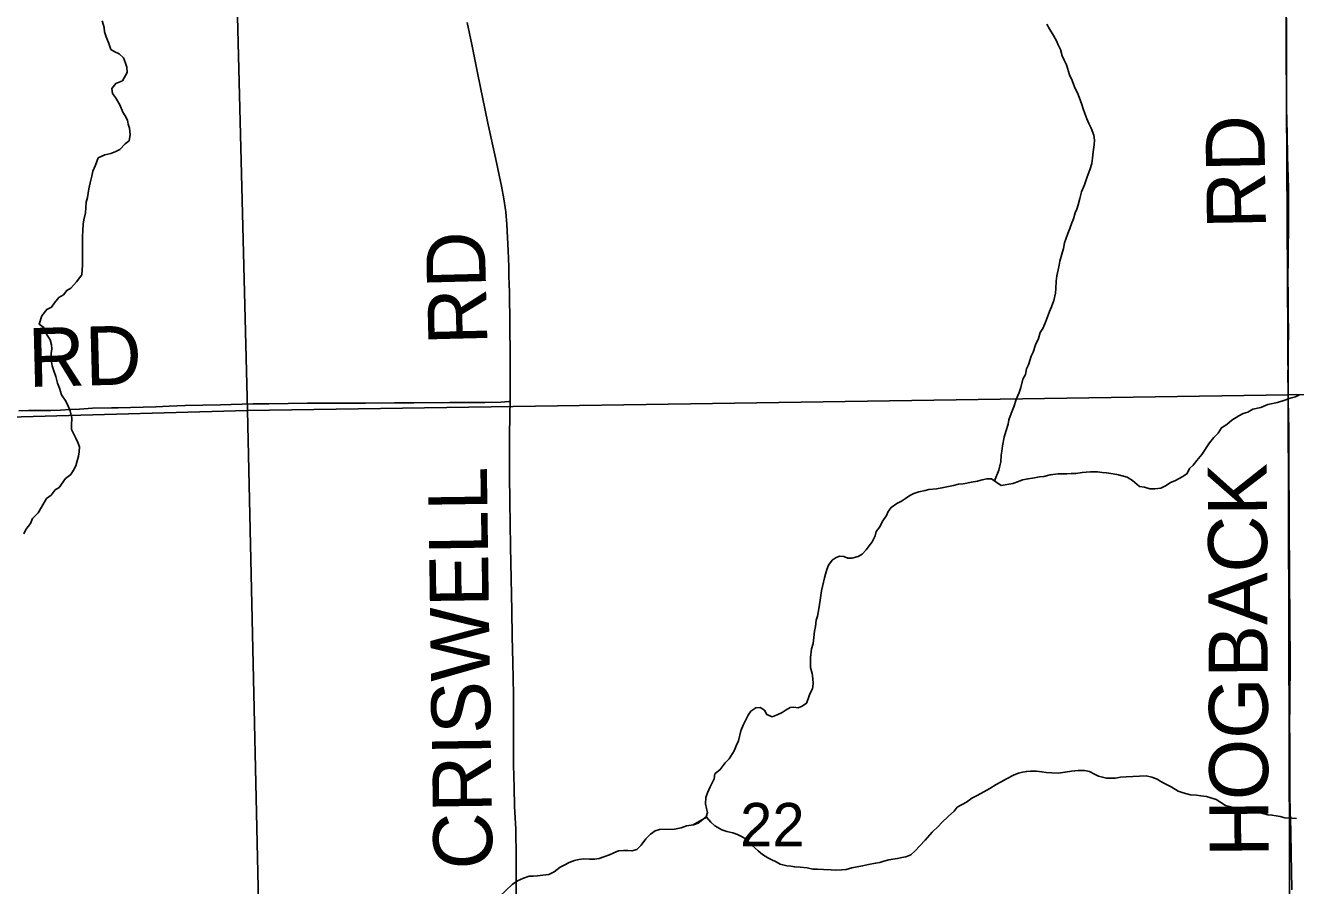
# Model space of a CAD drawing. Extents: x 1985906 to 2360102, y 891258 to 1222054.
# Drawn here: x 2155290 to 2161758, y 975397 to 979779 of the extents above; entities that cross this region are included whole.
import ezdxf

# ---------------------------------------------------------------- set-up
doc = ezdxf.new("R2010")
doc.units = 0
for name, color, linetype in [('GM_X_County_Road', 7, 'Continuous'), ('GM_X_County_Road_Text', 7, 'Continuous'), ('GM_X_Minor_River', 7, 'Continuous'), ('GM_X_Section', 7, 'Continuous'), ('GM_X_Section_Text', 7, 'Continuous'), ('GM_X_Township_Road', 7, 'Continuous'), ('GM_X_Township_Road_Text', 7, 'Continuous')]:
    doc.layers.add(name, color=color, linetype=linetype)

msp = doc.modelspace()

# ---------------------------------------------------------------- linework, layer by layer
at = {"layer": 'GM_X_County_Road'}
for points in [[(2157757.5, 977862.8), (2157759, 977912.1), (2157759, 978092.5), (2157754, 978420.3), (2157751.3, 978502.2), (2157751.1, 978551.4), (2157748.2, 978633.3), (2157741.3, 978764.4), (2157735.5, 978830), (2157726.6, 978895.3), (2157714, 978959.8), (2157682.7, 979104.1), (2157644.8, 979280.5), (2157592.1, 979537.5), (2157562.4, 979682.1), (2157538.6, 979794.4)], [(2157791, 975182.1), (2157789.8, 975258.5), (2157789, 975406.1), (2157788.7, 975459.6), (2157788.3, 975537.7), (2157786.8, 975684.9), (2157780.8, 975799.3), (2157777.8, 975897.2), (2157776, 976011.4), (2157776, 976158.7), (2157774.5, 976370.8), (2157771.4, 976533.8), (2157768.9, 976666), (2157766, 976797.2), (2157759.7, 977125.2), (2157756.2, 977354.8), (2157755.5, 977486), (2157754.4, 977682.7), (2157755.9, 977797.5), (2157757.5, 977862.8)]]:
    msp.add_lwpolyline(points, dxfattribs=at)
at = {"layer": 'GM_X_Minor_River'}
for points in [[(2155281, 977189.4), (2155292.8, 977211.5), (2155316.6, 977241.8), (2155326.4, 977267.9), (2155354.2, 977296.2), (2155372, 977324.4), (2155397.6, 977368.7), (2155421.5, 977386.8), (2155441.2, 977413), (2155461.1, 977425.2), (2155494.8, 977471.5), (2155520.6, 977491.8), (2155534.4, 977513.9), (2155546.3, 977536), (2155554.1, 977560.2), (2155559.9, 977584.3), (2155563.8, 977606.4), (2155565.6, 977632.5), (2155557.4, 977654.5), (2155547.3, 977676.6), (2155525, 977720.6), (2155524.8, 977742.7), (2155526.6, 977778.8), (2155518.3, 977814.9), (2155508.1, 977838.9), (2155496, 977865), (2155473.8, 977897), (2155463.5, 977931), (2155453.4, 977957.1), (2155445.1, 977991.2), (2155432.9, 978025.2), (2155426.8, 978045.2), (2155422.6, 978065.3), (2155420.5, 978085.4), (2155420.3, 978107.4), (2155424.2, 978131.5), (2155422, 978151.6), (2155415.8, 978177.7), (2155397.7, 978205.7), (2155383.4, 978239.7), (2155359.3, 978257.7), (2155373, 978299.9), (2155398.8, 978332.1), (2155422.6, 978344.3), (2155438.5, 978366.5), (2155460.3, 978392.7), (2155484.1, 978406.9), (2155500, 978429), (2155521.9, 978441.2), (2155549.6, 978473.4), (2155577.3, 978507.7), (2155581, 978557.9), (2155579.9, 978704.4), (2155581.7, 978734.6), (2155583.5, 978766.7), (2155587.3, 978788.8), (2155595.1, 978825), (2155598.7, 978879.2), (2155606.5, 978903.3), (2155612.2, 978947.5), (2155619.9, 978977.6), (2155627.7, 979011.8), (2155633.5, 979035.9), (2155647.3, 979068.1), (2155661, 979104.3), (2155694.9, 979120.6), (2155724.8, 979126.7), (2155750.7, 979136.9), (2155770.6, 979147.1), (2155798.4, 979175.3), (2155818.2, 979191.5), (2155824, 979223.6), (2155819.8, 979255.7), (2155813.6, 979275.8), (2155809.5, 979295.8), (2155797.3, 979317.8), (2155785.2, 979337.8), (2155771, 979373.9), (2155748.7, 979411.9), (2155732.6, 979431.9), (2155730.4, 979458), (2155750.2, 979484.2), (2155784.1, 979496.4), (2155807.8, 979538.7), (2155805.6, 979566.8), (2155799.4, 979586.8), (2155789.2, 979614.8), (2155767.1, 979634.8), (2155745.1, 979644.7), (2155725, 979656.7), (2155714.8, 979686.7), (2155700.6, 979720.8), (2155692.4, 979746.8), (2155690.2, 979768.9), (2155680, 979802.9)], [(2160224, 977459.6), (2160245.6, 977512.8), (2160251.4, 977534.9), (2160257.3, 977555.1), (2160259, 977589.2), (2160260.9, 977609.3), (2160264.7, 977637.4), (2160274.3, 977681.6), (2160282.1, 977709.8), (2160293.9, 977747.9), (2160297.7, 977770), (2160309.4, 977802.2), (2160323.2, 977836.4), (2160334.9, 977872.6), (2160350.6, 977908.8), (2160358.5, 977935), (2160368.1, 977977.2), (2160382, 978001.3), (2160387.8, 978029.5), (2160397.6, 978049.6), (2160411.3, 978093.8), (2160421.1, 978113.9), (2160432.8, 978152.1), (2160448.6, 978184.3), (2160456.4, 978214.5), (2160470.2, 978234.6), (2160480, 978258.8), (2160491.8, 978288.9), (2160503.6, 978321.1), (2160515.4, 978345.3), (2160527.1, 978377.5), (2160534.9, 978415.6), (2160536.7, 978439.7), (2160538.4, 978475.9), (2160542.2, 978504), (2160548, 978534.1), (2160553.8, 978558.2), (2160557.7, 978578.3), (2160567.4, 978614.5), (2160575.2, 978642.7), (2160581, 978670.8), (2160588.8, 978694.9), (2160598.6, 978719.1), (2160608.4, 978745.2), (2160618.2, 978773.4), (2160626.1, 978793.5), (2160635.9, 978823.7), (2160643.7, 978843.8), (2160649.6, 978865.9), (2160659.3, 978898), (2160667.1, 978932.2), (2160682.8, 978966.4), (2160696.5, 979008.6), (2160710.2, 979042.8), (2160720, 979075), (2160723.8, 979103.1), (2160727.6, 979135.3), (2160731.3, 979171.4), (2160733.1, 979195.5), (2160731, 979219.6), (2160716.7, 979255.6), (2160704.6, 979279.7), (2160694.4, 979303.7), (2160684.2, 979329.7), (2160676.1, 979353.8), (2160669.9, 979375.8), (2160661.8, 979395.9), (2160649.6, 979427.9), (2160631.3, 979465.9), (2160619.1, 979498), (2160606.9, 979528), (2160590.6, 979578.1), (2160578.4, 979602.2), (2160568.3, 979624.2), (2160560, 979656.3), (2160547.9, 979680.3), (2160539.8, 979700.3), (2160525.6, 979728.3), (2160505.4, 979758.3), (2160491.2, 979786.4)], [(2160475.5, 977481.9), (2160507.5, 977490.2), (2160549.4, 977494.4), (2160593.3, 977494.6), (2160615.3, 977496.7), (2160639.3, 977496.9), (2160671.2, 977501), (2160691.2, 977503.2), (2160713.1, 977505.3), (2160749.1, 977505.5), (2160773.1, 977501.6), (2160795.1, 977499.7), (2160829.1, 977493.9), (2160855.1, 977490), (2160899.1, 977478.2), (2160927.2, 977460.2), (2160963.4, 977430.3), (2160987.4, 977426.4), (2161015.4, 977418.6), (2161041.4, 977418.7), (2161071.4, 977420.9), (2161099.2, 977435.1), (2161121.1, 977451.2), (2161143, 977459.4), (2161182.8, 977481.7), (2161204.7, 977495.8), (2161216.5, 977522), (2161236.4, 977538.2), (2161254.2, 977562.3), (2161279.9, 977592.6), (2161319.5, 977653), (2161341.2, 977679.2), (2161363.1, 977701.4), (2161380.9, 977729.6), (2161406.7, 977745.8), (2161432.5, 977768), (2161468.3, 977790.3), (2161490.2, 977802.5), (2161514.1, 977808.6), (2161540, 977824.8), (2161579.9, 977833.1), (2161615.8, 977847.3), (2161665.6, 977857.6), (2161703.5, 977869.8), (2161729.4, 977880), (2161757.3, 977886.2), (2161777.3, 977896.3)], [(2158755.7, 975746.6), (2158763.5, 975768.7), (2158757.4, 975788.8), (2158753.2, 975812.8), (2158755, 975845), (2158762.8, 975869.1), (2158776.6, 975899.3), (2158796.2, 975941.5), (2158800.1, 975965.6), (2158827.9, 975987.9), (2158853.6, 976022.1), (2158873.4, 976042.3), (2158899.1, 976082.6), (2158908.9, 976108.7), (2158920.7, 976134.9), (2158932.4, 976185.1), (2158944.2, 976213.3), (2158959.9, 976245.5), (2158969.8, 976265.6), (2158983.6, 976285.8), (2159009.5, 976301.9), (2159031.4, 976304.1), (2159053.5, 976290.1), (2159065.6, 976268.1), (2159091.7, 976256.2), (2159117.6, 976266.4), (2159143.5, 976278.6), (2159163.4, 976292.7), (2159183.3, 976304.9), (2159203.2, 976305), (2159225.2, 976303.1), (2159245.1, 976311.2), (2159267, 976325.4), (2159274.9, 976347.5), (2159284.7, 976373.7), (2159298.5, 976399.8), (2159300.3, 976423.9), (2159300.1, 976452), (2159295.9, 976478.1), (2159287.7, 976508.2), (2159287.3, 976558.3), (2159293, 976602.5), (2159300.8, 976630.7), (2159304.6, 976660.8), (2159308.4, 976692.9), (2159312.2, 976717), (2159315.9, 976749.2), (2159323.8, 976769.3), (2159329.5, 976807.4), (2159337.2, 976851.7), (2159342.9, 976897.8), (2159348.7, 976920), (2159358.4, 976964.2), (2159364.2, 976984.3), (2159370.1, 977006.4), (2159379.9, 977028.5), (2159397.7, 977054.7), (2159417.6, 977068.9), (2159437.5, 977075), (2159457.5, 977073.1), (2159477.5, 977065.2), (2159497.5, 977065.3), (2159529.4, 977073.5), (2159551.3, 977085.6), (2159571.1, 977107.8), (2159600.8, 977148.1), (2159616.6, 977178.3), (2159622.4, 977200.4), (2159640.2, 977224.6), (2159652, 977250.8), (2159673.8, 977283), (2159683.6, 977303.1), (2159697.5, 977323.3), (2159727.3, 977343.5), (2159751.2, 977355.7), (2159771.1, 977369.8), (2159793, 977384), (2159812.9, 977394.1), (2159838.8, 977402.3), (2159870.7, 977410.5), (2159890.6, 977414.6), (2159928.6, 977418.8), (2159956.5, 977423), (2160016.3, 977435.3), (2160040.3, 977441.5), (2160064.2, 977443.6), (2160084.2, 977447.8), (2160106.1, 977451.9), (2160138.1, 977458.1), (2160162, 977464.2), (2160185.9, 977468.4), (2160209.9, 977468.5), (2160232, 977454.6), (2160258.1, 977434.6), (2160318, 977445), (2160345.9, 977455.2), (2160367.8, 977463.3), (2160395.7, 977469.5), (2160427.7, 977473.7), (2160453.6, 977479.8), (2160475.5, 977481.9)], [(2158689.4, 975705.8), (2158757.7, 975744.6), (2158779.8, 975720.7), (2158799.9, 975700.7), (2158836, 975680.8), (2158862.1, 975672.9), (2158892.1, 975665), (2158916.1, 975657.1), (2158940.2, 975645.2), (2158962.3, 975631.3), (2158990.5, 975601.3), (2159020.6, 975573.4), (2159042.7, 975555.4), (2159070.8, 975537.5), (2159090.9, 975527.6), (2159112.9, 975517.7), (2159133, 975505.7), (2159167, 975497.9), (2159187, 975496), (2159207, 975492.1), (2159235, 975490.2), (2159271, 975486.4), (2159299, 975480.5), (2159323, 975480.7), (2159352.9, 975478.8), (2159392.9, 975477), (2159412.9, 975475.1), (2159446.9, 975477.3), (2159468.8, 975479.4), (2159498.7, 975487.6), (2159524.7, 975491.8), (2159552.6, 975497.9), (2159582.5, 975504.1), (2159618.5, 975510.3), (2159640.4, 975514.4), (2159660.3, 975520.6), (2159686.2, 975528.7), (2159706.2, 975530.9), (2159730.2, 975535), (2159752.1, 975539.1), (2159772.1, 975543.2), (2159798, 975553.4), (2159819.8, 975573.6), (2159843.6, 975599.8), (2159871.3, 975628.1), (2159907, 975668.4), (2159938.8, 975698.7), (2159956.6, 975718.9), (2159990.3, 975751.2), (2160018.2, 975775.4), (2160034, 975795.5), (2160081.7, 975821.9), (2160109.6, 975842.1), (2160135.4, 975856.3), (2160169.3, 975874.5), (2160201.1, 975890.8), (2160233, 975911), (2160258.8, 975925.2), (2160284.7, 975941.4), (2160324.5, 975961.7), (2160346.4, 975969.8), (2160366.4, 975973.9), (2160388.3, 975978.1), (2160408.3, 975980.2), (2160438.3, 975980.3), (2160466.2, 975976.5), (2160488.3, 975972.6), (2160516.2, 975970.7), (2160548.2, 975968.9), (2160584.1, 975975.1), (2160616.1, 975979.3), (2160650, 975983.5), (2160682, 975983.6), (2160708, 975977.8), (2160734.1, 975963.8), (2160754.1, 975953.9), (2160794.1, 975944.1), (2160840.1, 975944.3), (2160866, 975948.5), (2160894, 975950.6), (2160961.9, 975955), (2160995.9, 975955.2), (2161025.9, 975949.3), (2161051.9, 975939.4), (2161072, 975927.5), (2161094, 975915.6), (2161124.1, 975899.7), (2161160.2, 975877.8), (2161184.3, 975869.9), (2161222.3, 975860), (2161252.3, 975858.2), (2161274.3, 975854.3), (2161304.3, 975850.4), (2161326.3, 975844.5), (2161352.3, 975834.6), (2161372.4, 975822.7), (2161400.5, 975804.8), (2161440.5, 975795), (2161462.5, 975791.1), (2161486.5, 975789.2), (2161512.5, 975783.3)], [(2161512.5, 975783.3), (2161534.6, 975775.4), (2161558.6, 975769.5), (2161578.6, 975767.6), (2161616.6, 975757.8), (2161636.6, 975755.9), (2161658.6, 975752), (2161678.6, 975748.1), (2161702.6, 975742.2), (2161738.6, 975740.3), (2161762.6, 975738.5)], [(2157703.6, 975341.6), (2157769.1, 975402.2), (2157795, 975420.4), (2157826.9, 975434.6), (2157854.8, 975444.8), (2157876.7, 975444.9), (2157896.7, 975447), (2157924.7, 975449.2), (2157954.6, 975453.3), (2157982.5, 975467.5), (2158012.3, 975489.8), (2158036.2, 975501.9), (2158058, 975514.1), (2158085.9, 975524.3), (2158107.9, 975530.4), (2158133.8, 975532.6), (2158161.8, 975530.7), (2158187.8, 975530.8), (2158211.7, 975535), (2158235.7, 975543.1), (2158263.6, 975553.3), (2158285.5, 975563.5), (2158309.4, 975573.6), (2158335.3, 975575.8), (2158357.3, 975575.9), (2158377.3, 975574), (2158403.2, 975580.2), (2158425, 975602.3), (2158448.8, 975634.6), (2158472.6, 975658.8), (2158496.4, 975675), (2158518.4, 975683.1), (2158594.3, 975683.5), (2158628.2, 975691.8), (2158656.1, 975701.9), (2158692, 975706.1), (2158715.9, 975714.3), (2158755.7, 975746.6)]]:
    msp.add_lwpolyline(points, dxfattribs=at)
at = {"layer": 'GM_X_Section'}
for points in [[(2161689.4, 983229.7), (2161720.1, 977897), (2156421.5, 977816.5), (2156284.6, 983174.4)], [(2166966.6, 983229.8), (2167129.2, 977910.1), (2161720.1, 977897), (2161689.4, 983229.7)], [(2156284.6, 983174.4), (2156421.5, 977816.5), (2150961.4, 977664.8), (2150858.4, 983027)], [(2161720.1, 977897), (2161734.6, 972564.2), (2156540.1, 972502.2), (2156421.5, 977816.5)], [(2167129.2, 977910.1), (2167117.8, 972578.4), (2161734.6, 972564.2), (2161720.1, 977897)], [(2156421.5, 977816.5), (2156540.1, 972502.2), (2151096, 972363.2), (2150961.4, 977664.8)]]:
    msp.add_lwpolyline(points, close=True, dxfattribs=at)
at = {"layer": 'GM_X_Township_Road'}
for points in [[(2161737.8, 975374.9), (2161736.8, 975472.8), (2161735.8, 975554.7), (2161732.8, 975669.5), (2161731, 975735), (2161730.6, 975767.6), (2161728.9, 975865.7), (2161728.2, 975963.6), (2161727.6, 976061.6), (2161727.4, 976143.4), (2161727.1, 976209), (2161727.7, 976323.7), (2161728.5, 976405.5), (2161729.6, 976471.1), (2161729.6, 976553.2), (2161728.1, 976733.4), (2161727.4, 976815.2), (2161727.1, 976897.1), (2161725.9, 977028.4), (2161725.9, 977061.1), (2161724.4, 977148.9), (2161724.4, 977210.5), (2161724.1, 977273.7), (2161724.4, 977369.4), (2161723.6, 977453.6), (2161723.6, 977535.2), (2161722.7, 977643.8), (2161722.8, 977712.3), (2161721, 977803.5), (2161720.2, 977857.4), (2161720.2, 977926), (2161718.5, 977990.2), (2161719.4, 978056.2), (2161720.3, 978130.9), (2161721.2, 978217.7), (2161720.3, 978306.2), (2161720.3, 978370.5), (2161719.7, 978429.9), (2161718.6, 978462.5), (2161718.6, 978506.8), (2161719.8, 978577), (2161719.2, 978609.7), (2161719.4, 978674.4), (2161720.8, 978707), (2161721.3, 978829.8), (2161721.3, 978838), (2161720.7, 978949.4), (2161717.1, 979112.7), (2161714.2, 979227), (2161711.8, 979357.9), (2161710.8, 979488.9), (2161710.6, 979619.7), (2161710.5, 979701.5), (2161711.3, 979816.2)], [(2155256, 977816.2), (2155305, 977816.5), (2155370.2, 977816.7), (2155419, 977817.8), (2155468, 977819.8), (2155517, 977823.2), (2155566.1, 977824.8), (2155631.2, 977828.5), (2155728.8, 977830.6), (2155761.7, 977831.6), (2155825.8, 977833.2), (2155954.8, 977835.3), (2156021.1, 977838.7), (2156103.1, 977842.1), (2156283.6, 977846.8), (2156447.5, 977850.6), (2156529.5, 977851.9), (2156627.9, 977853.3), (2156726.5, 977854.9), (2157021.9, 977855.2), (2157169.7, 977856.3), (2157268.2, 977857), (2157448.8, 977857.6), (2157629.4, 977858.4), (2157711.3, 977860.3), (2157751.1, 977862.4), (2157757.5, 977862.8)]]:
    msp.add_lwpolyline(points, dxfattribs=at)

# ---------------------------------------------------------------- texts
at = {"layer": 'GM_X_County_Road_Text'}
for s, rotation, p in [('RD', 91.43569, (2157642.5, 978154.3)), ('CRISWELL', 90.81864, (2157668.8, 975481.2))]:
    msp.add_text(s, height=300, rotation=rotation, dxfattribs=at).set_placement(p)
at = {"layer": 'GM_X_Section_Text'}
msp.add_text('22', height=221, rotation=0.00001, dxfattribs=at).set_placement((2158928.7, 975596.8))
at = {"layer": 'GM_X_Township_Road_Text'}
for s, rotation, p in [('RD', 90.96746, (2161606.9, 978745.1)), ('RD', 1.48157, (2155306.6, 977936.9)), ('HOGBACK', 90.27765, (2161620, 975543.3))]:
    msp.add_text(s, height=300, rotation=rotation, dxfattribs=at).set_placement(p)

doc.saveas('drawing.dxf')
